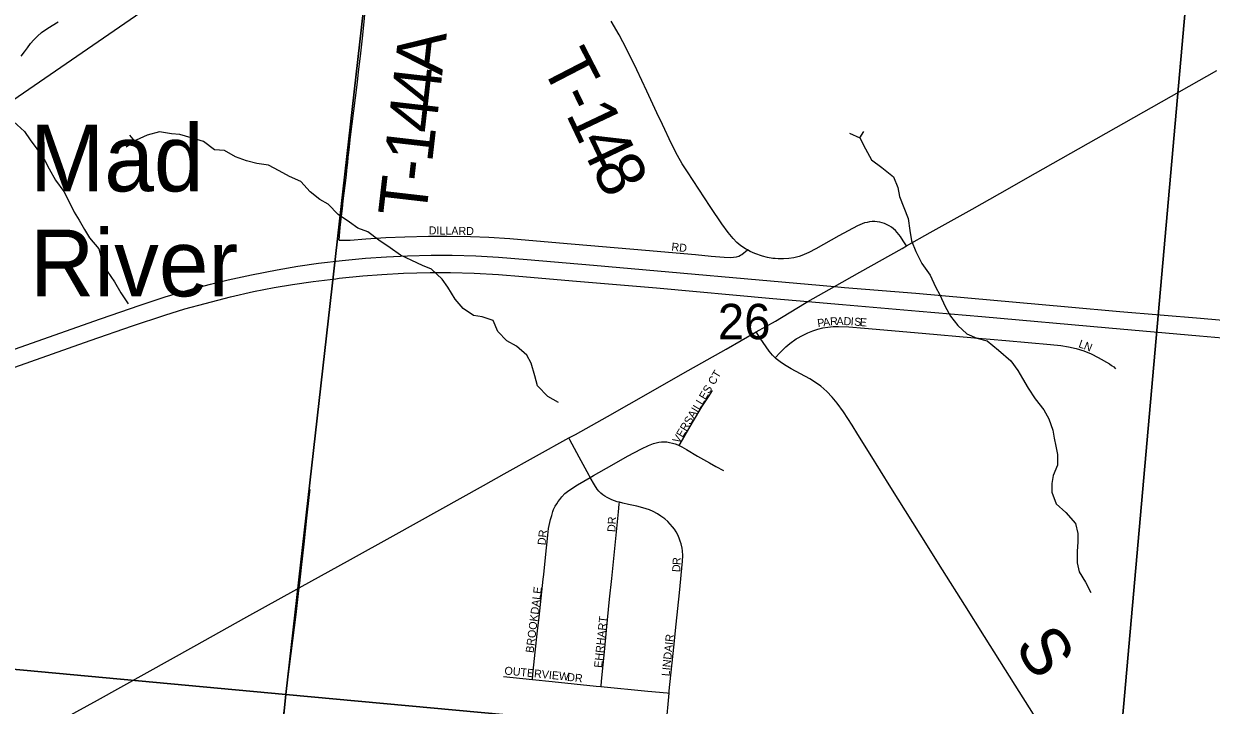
# Model space of a CAD drawing. Extents: x 1410790 to 1770854, y 566777 to 831614.
# Drawn here: x 1569266 to 1576682, y 690045 to 694302 of the extents above; entities that cross this region are included whole.
import ezdxf

# ---------------------------------------------------------------- set-up
doc = ezdxf.new("R2010")
doc.units = 0
for name, color, linetype in [('GM_X_County_Road', 7, 'Continuous'), ('GM_X_County_Road_Text', 7, 'Continuous'), ('GM_X_Interstate_Route', 7, 'Continuous'), ('GM_X_Minor_River', 7, 'Continuous'), ('GM_X_Rail_Line', 7, 'Continuous'), ('GM_X_Section', 7, 'Continuous'), ('GM_X_Section_Text', 7, 'Continuous'), ('GM_X_Township_Road', 7, 'Continuous'), ('GM_X_Township_Road_Text', 7, 'Continuous'), ('GM_X_Township_Subdivision', 7, 'Continuous'), ('GM_X_Township_Subdivision_Text', 7, 'Continuous'), ('GM_X_Unincorporated_Text', 7, 'Continuous')]:
    doc.layers.add(name, color=color, linetype=linetype)

msp = doc.modelspace()

# ---------------------------------------------------------------- linework, layer by layer
at = {"layer": 'GM_X_County_Road'}
for points in [[(1574780, 692914.2), (1574926, 692999.1), (1575188.7, 693144.6), (1575362.1, 693242), (1575585.2, 693368.9), (1575853.5, 693521.1), (1576718.1, 694010)], [(1573840.9, 692376.9), (1573960.6, 692445.3), (1574142.8, 692554.9), (1574163.1, 692566.5), (1574329.1, 692660.9), (1574486.8, 692750.6), (1574752.6, 692898.3), (1574780, 692914.2)], [(1572671.2, 691714.9), (1572711.2, 691737.2), (1572911.6, 691849.4), (1573183.1, 692002.7), (1573382.7, 692116.4), (1573653.8, 692270), (1573840.9, 692376.9)], [(1573959.5, 692215.4), (1573942.1, 692232.5), (1573921.1, 692257.2), (1573901.7, 692283.3), (1573866.1, 692338.1), (1573840.9, 692376.9)], [(1574475.2, 691736.7), (1574438.9, 691795.1), (1574385.6, 691878), (1574347.1, 691931.6), (1574315.7, 691969.9), (1574280.8, 692005.3), (1574243.1, 692037.6), (1574216.5, 692057.2), (1574174.6, 692083.8), (1574058.8, 692145.8), (1574016.8, 692170.8), (1573990.2, 692189.3), (1573965.1, 692209.8), (1573959.5, 692215.4)], [(1577398.1, 686911.4), (1577216.4, 687207), (1576967.8, 687612.6), (1576805.6, 687878.7), (1576722.7, 688020.2), (1576639.7, 688161.8), (1576546.4, 688316.3), (1576371.6, 688613.1), (1576192.3, 688926.4), (1576084.4, 689110.4), (1575976.9, 689294.6), (1575813.4, 689579), (1575734.1, 689722.4), (1575684.6, 689807.6), (1575572.4, 689989.1), (1575458.8, 690169.7), (1575267, 690475.2), (1575143.9, 690669.2), (1575004.5, 690891.5), (1574865.3, 691114), (1574681.8, 691405.4), (1574551.4, 691614.1), (1574475.2, 691736.7)], [(1570986.3, 690778.7), (1571306.1, 690955.3), (1571572.7, 691104.1), (1571865.5, 691266.2), (1572137.5, 691418.4), (1572266.6, 691490.2), (1572671.2, 691714.9)], [(1567625, 688858.7), (1567850, 688998.4), (1567989.6, 689084.7), (1568144.1, 689178.1), (1568299.5, 689269.7), (1568440.6, 689353.3), (1568700.9, 689505.4), (1568790.4, 689555.6), (1569124.2, 689743.2), (1569597.6, 690005), (1569726.3, 690076.7), (1570329, 690412.1), (1570659.2, 690597.4), (1570972.5, 690771), (1570986.3, 690778.7)]]:
    msp.add_lwpolyline(points, dxfattribs=at)
at = {"layer": 'GM_X_Interstate_Route'}
for points in [[(1569064, 692219.5), (1569744.5, 692459.6), (1569992.6, 692545), (1570148.5, 692595.4), (1570289.9, 692637.5), (1570432.2, 692676.1), (1570543.6, 692703.3), (1570687.7, 692734.7), (1570848.6, 692765.6), (1570977.9, 692787.4), (1571107.7, 692806), (1571254.1, 692823.2), (1571401, 692836.9), (1571531.7, 692846.3), (1571662.7, 692852.5), (1571810.1, 692855.9), (1571941.2, 692855.6), (1572088.6, 692851.6), (1572231.7, 692844.2), (1572409.7, 692830.4), (1572824.1, 692794.4), (1574329.1, 692660.9), (1574392.3, 692655.2), (1574837.6, 692618.4), (1575788.2, 692534), (1576112.1, 692505.6), (1576614.9, 692462.4), (1577223.3, 692408.3)], [(1565897.8, 690997.3), (1566031.1, 691042.2), (1566215.3, 691104.9), (1566509.2, 691208.6), (1566865.5, 691332.6), (1567176.9, 691443.6), (1567337.3, 691499.4), (1567453.2, 691539.7), (1567731.1, 691639.2), (1568288.6, 691833.6), (1568938.3, 692062), (1569681, 692322.5), (1569944.3, 692414.4), (1570146.7, 692481.7), (1570272.2, 692520.4), (1570398.6, 692555.7), (1570557.8, 692595.8), (1570701.8, 692628.6), (1570830.5, 692654.7), (1570943.7, 692674.4), (1571073.7, 692693), (1571215, 692709.8)], [(1571215, 692709.8), (1571236.7, 692712.3), (1571383.6, 692726.9), (1571501.9, 692736.2), (1571637.2, 692743.6), (1571804.2, 692748.9), (1571931, 692748.9), (1572079, 692744.6), (1572230.2, 692736.2), (1572383.6, 692723.6), (1572694, 692697.1), (1573216.9, 692652.1), (1573944.5, 692585.1), (1574163.1, 692566.5), (1574378.9, 692548.1), (1574857.7, 692506.8), (1575249.8, 692473), (1576043.6, 692402.2), (1576609.1, 692353.6), (1577422.9, 692282.8)]]:
    msp.add_lwpolyline(points, dxfattribs=at)
at = {"layer": 'GM_X_Minor_River'}
for points in [[(1569202.3, 693691.3), (1569269.8, 693628.3), (1569305.2, 693577.8), (1569348.7, 693521.1), (1569397.9, 693448.4), (1569425.3, 693395.9), (1569464.6, 693325.3), (1569515.9, 693254.5), (1569555, 693177.8), (1569580.5, 693125.4), (1569611.9, 693074.9), (1569645.3, 693016.4), (1569676.8, 692965.9), (1569734.1, 692897), (1569753.3, 692826.6), (1569786.5, 692756.1), (1569831.8, 692689.4), (1569873.1, 692620.7), (1569918.4, 692552)], [(1572606.3, 691936.8), (1572538.6, 691973.7), (1572475.3, 692040.6), (1572458, 692102.9), (1572434.9, 692181.4), (1572407.4, 692231.8), (1572343.9, 692288.7), (1572282.2, 692321.5), (1572226.7, 692380.3), (1572197.5, 692448.8), (1572129.6, 692471.7), (1572075.5, 692480.3), (1572009.9, 692523.2), (1571960.5, 692581.9), (1571915.3, 692656.6), (1571879.8, 692707.2), (1571812.4, 692770.1), (1571756.5, 692792.8), (1571690.7, 692823.7), (1571618.9, 692856.6), (1571555.3, 692903.4), (1571483.6, 692950.4), (1571414.1, 693003.3), (1571352.2, 693026.1), (1571300.5, 693062.8), (1571228.9, 693109.8), (1571167.5, 693174.7), (1571115.7, 693205.3), (1571054.1, 693252.2), (1570996.8, 693317), (1570925, 693347.9), (1570861.2, 693382.8), (1570795.5, 693419.6), (1570721.4, 693428.5), (1570657.4, 693445.3), (1570589.5, 693470.2), (1570519.8, 693511.1), (1570457.7, 693513.9), (1570388.1, 693566.8), (1570312.2, 693589.8), (1570240.3, 693610.7), (1570188.2, 693615.3), (1570114.1, 693626.2), (1570037.7, 693607.1), (1569969.1, 693575.8), (1569906.3, 693530.5)], [(1569960.3, 693569.5), (1569929.3, 693606.4)], [(1574422.1, 693619.4), (1574487.9, 693588.6), (1574523.1, 693520), (1574560.4, 693451.4), (1574626, 693404.5), (1574697.5, 693345.5), (1574724.7, 693279.1), (1574736.1, 693222.8), (1574763.3, 693154.3), (1574788.5, 693085.9), (1574799.7, 693011.6), (1574810.9, 692945.3), (1574838.1, 692878.8), (1574875.3, 692804.2), (1574926.6, 692731.4), (1574959.8, 692658.9), (1574987.2, 692608.5), (1575020.4, 692535.9), (1575053.8, 692475.4), (1575099.2, 692416.7), (1575156.7, 692365.9), (1575218.6, 692339.1), (1575282.5, 692322.3), (1575354, 692263.4), (1575431.4, 692196.3), (1575474.8, 692135.7), (1575504.3, 692085.2), (1575539.6, 692026.7), (1575582.9, 691960), (1575636.2, 691891.2), (1575667.6, 691834.7), (1575692.8, 691764.2), (1575700.3, 691714), (1575711.7, 691663.8), (1575723, 691611.5), (1575722.2, 691545.4), (1575695.4, 691479.6), (1575686.7, 691429.5), (1575686.1, 691375.4), (1575713.2, 691302.9), (1575774.8, 691250.1), (1575834.1, 691181.2), (1575849.3, 691116.9), (1575848.7, 691062.8), (1575844, 691006.7), (1575845.1, 690934.6), (1575858.4, 690878.3), (1575897.7, 690813.7), (1575931, 690749.1)], [(1574487.9, 693588.6), (1574512.2, 693628.2)]]:
    msp.add_lwpolyline(points, dxfattribs=at)
at = {"layer": 'GM_X_Rail_Line'}
msp.add_lwpolyline([(1566461.5, 691939.2), (1566535.6, 691994), (1566965.6, 692290.6), (1567537.6, 692686.9), (1568358.8, 693250.7), (1569062.2, 693734.1), (1570596.8, 694788.8), (1570975.5, 695026.2), (1571255.9, 695189), (1571480.7, 695309.8), (1571711.6, 695420.8), (1571981.1, 695537.8), (1572651.6, 695815.7), (1573333.7, 696096.8), (1573950.9, 696351.7), (1574452.3, 696555.2), (1574606, 696608.9), (1574749.8, 696652.4), (1575011.6, 696727), (1575201.1, 696790), (1575353.1, 696845.4), (1575556.5, 696930.7)], dxfattribs=at)
at = {"layer": 'GM_X_Section'}
for points in [[(1566088.2, 695901.2), (1571502.9, 695403.2), (1570902.9, 690112), (1565558.1, 690607)], [(1571502.9, 695403.2), (1576570.4, 694950.7), (1576099.9, 689633.4), (1570902.9, 690112)], [(1576570.4, 694950.7), (1581992.1, 694512.5), (1581423.5, 689188.8), (1576099.9, 689633.4)], [(1565558.1, 690607), (1570902.9, 690112), (1570366.9, 684817.2), (1565148.5, 685333.7), (1565032.7, 685345.6)], [(1570902.9, 690112), (1576099.9, 689633.4), (1575620.6, 684378.1), (1570438.7, 684810.1), (1570366.9, 684817.2)]]:
    msp.add_lwpolyline(points, close=True, dxfattribs=at)
at = {"layer": 'GM_X_Township_Road'}
for points in [[(1571236.4, 692950.9), (1571242.9, 693030.3), (1571250.4, 693100.3), (1571256.1, 693148.6), (1571261.7, 693196.9), (1571267.2, 693244), (1571272.9, 693292.2), (1571280.7, 693356.1), (1571284.1, 693387.2), (1571286, 693402.4), (1571287.7, 693418.7), (1571289.5, 693434.5), (1571293, 693466.7), (1571294.8, 693482.5), (1571298.1, 693514.7), (1571307.4, 693595.4), (1571338.6, 693839.3), (1571349.9, 693937.2), (1571357.5, 694002.3), (1571369, 694099.8), (1571384, 694230.1), (1571405.2, 694442.3)], [(1569249.9, 694100), (1569269.9, 694126.2), (1569289.1, 694152.4), (1569308.9, 694178), (1569330, 694202.6), (1569352.7, 694225.6), (1569377.3, 694246.6), (1569416.6, 694275.5), (1569480.7, 694314.7)], [(1573557.3, 693153.6), (1573552.5, 693160.7), (1573410.4, 693376.3), (1573378.2, 693427.8), (1573348.7, 693479.8), (1573311.6, 693553), (1573254.3, 693672.1), (1573219.5, 693746.3), (1573157, 693880.3), (1573094.2, 694013.9), (1573030, 694146.5), (1572983.9, 694233.1), (1572935.3, 694318.6)], [(1573785.4, 692889.4), (1573772.7, 692896.4), (1573745.4, 692915.5), (1573719.8, 692936.7), (1573696.1, 692960.1), (1573664.5, 692998.3), (1573625.8, 693051.6), (1573557.3, 693153.6)], [(1574780, 692914.2), (1574758.8, 692946.2), (1574740.8, 692973.5), (1574731.2, 692986.4), (1574720.8, 692998.7), (1574709.6, 693010.3), (1574697.7, 693021), (1574685, 693030.8), (1574671.5, 693039.4), (1574657.4, 693047), (1574642.7, 693053.4), (1574627.6, 693058.6), (1574612.1, 693062.5), (1574596.4, 693065), (1574580.4, 693066.1), (1574564.4, 693065.9), (1574548.5, 693064.4), (1574532.7, 693061.6), (1574517.2, 693057.6), (1574501.9, 693052.5), (1574472.3, 693039.7), (1574357.1, 692977.4), (1574213.9, 692896.7), (1574169.9, 692874.1), (1574124.5, 692854), (1574108.8, 692848.5), (1574076.3, 692840.4), (1574043.4, 692835.8), (1574010.3, 692833.7), (1573977.1, 692833.8), (1573959.9, 692835)], [(1573959.9, 692835), (1573943.9, 692836.1), (1573911.1, 692841.5), (1573878.9, 692850), (1573832.1, 692866.7), (1573801.8, 692880.3), (1573785.4, 692889.4)], [(1570986.3, 690778.7), (1570990.3, 690807.1), (1571000.9, 690904.7), (1571016.3, 691051.5), (1571034.1, 691214.5), (1571051.1, 691361), (1571054, 691393.6)], [(1570757.3, 688669.5), (1570793.1, 689032.3), (1570816.5, 689260.7), (1570831.4, 689440), (1570850.2, 689618), (1570864, 689751.4), (1570872.3, 689847), (1570892.2, 690009.6), (1570915.8, 690205), (1570947.4, 690449), (1570967.8, 690611.6), (1570981.1, 690742.2), (1570986.3, 690778.7)]]:
    msp.add_lwpolyline(points, dxfattribs=at)
at = {"layer": 'GM_X_Township_Subdivision'}
for points in [[(1571236.4, 692950.9), (1571261, 692950.2), (1571282.8, 692950.2), (1571304.5, 692950.9), (1571402.5, 692958.8), (1571528.3, 692967.1), (1571646.6, 692972), (1571793.8, 692975.6), (1571908.5, 692975.8), (1572055.8, 692973.6), (1572170.3, 692969), (1572301, 692960.2), (1572611.3, 692934.2), (1573150.1, 692887.5), (1573460.3, 692860.4), (1573558.3, 692851.1), (1573640.3, 692845.1), (1573680.4, 692843), (1573697.7, 692844.1), (1573718, 692847.1), (1573732.4, 692851.2), (1573741.8, 692855.7), (1573750.3, 692861.1), (1573763.8, 692871.4), (1573773.7, 692879.9), (1573785.4, 692889.4)], [(1573959.5, 692215.4), (1573990.9, 692247.9), (1574025.3, 692283.5), (1574049.9, 692305.6), (1574090.5, 692333.3), (1574133.3, 692357.6), (1574162.9, 692371.6), (1574193.4, 692383.6), (1574224.6, 692393.8), (1574256.3, 692402), (1574288.6, 692407.7), (1574321.3, 692410.7), (1574354, 692411.4), (1574419.6, 692408.3), (1574517.6, 692400.2), (1574877, 692368.9), (1575203.7, 692339.7), (1575399.8, 692323.5), (1575677.4, 692298.9), (1575742.6, 692292.1), (1575791.2, 692284.6), (1575839.2, 692273.8), (1575886.1, 692259), (1575931.6, 692240.3), (1575975.5, 692218.2), (1576046.4, 692177), (1576060.2, 692168.3), (1576073.3, 692158.6), (1576084.3, 692146.5)], [(1573359.6, 691667.9), (1573365.3, 691677.7), (1573442.6, 691811.8), (1573500, 691908.3), (1573545.9, 691976.9), (1573568.1, 692012)], [(1572803.6, 691468.1), (1572797, 691479.6), (1572733.8, 691595), (1572677.5, 691702.8), (1572671.2, 691714.9)], [(1572803.6, 691468.1), (1572823.6, 691479.9), (1572937.8, 691544.4), (1573037.5, 691600.4), (1573123.4, 691647.1), (1573167.8, 691668.4), (1573198.8, 691680.2), (1573215, 691684.7), (1573231.4, 691688.2), (1573248.1, 691690.1), (1573264.9, 691690.7), (1573281.6, 691689.8), (1573298.3, 691687.3), (1573316.9, 691683.2), (1573334.6, 691678.1), (1573350.6, 691672.2), (1573359.6, 691667.9)], [(1573359.6, 691667.9), (1573376.2, 691659), (1573405.1, 691642.8), (1573474.8, 691600.6), (1573549.6, 691558.3), (1573589.3, 691536.6), (1573635.5, 691512)], [(1572443.2, 690206.4), (1572444.3, 690218), (1572452.2, 690297.2), (1572460.8, 690377.6), (1572475.4, 690509.1), (1572485.7, 690594.3), (1572510.7, 690833.3), (1572514.3, 690862.2), (1572527, 690988.6), (1572536.3, 691086.4), (1572544.2, 691149.1), (1572555.2, 691205.7), (1572563.1, 691231.3), (1572570.4, 691255.7), (1572575.3, 691268.7), (1572585.1, 691288), (1572594.6, 691303.6), (1572603, 691316.8), (1572613.6, 691331.2), (1572627, 691347.6), (1572645.3, 691367.1), (1572670.9, 691386), (1572724.9, 691421.6), (1572803.6, 691468.1)], [(1572986, 691312.9), (1572972.4, 691316.2), (1572939.2, 691327.6), (1572909.5, 691341.8), (1572895.4, 691350.2), (1572882, 691359.8), (1572869.6, 691370.4), (1572858.2, 691382.3), (1572847.9, 691395.1), (1572829.7, 691422.5), (1572803.6, 691468.1)], [(1572870.7, 690161.7), (1572871.3, 690168.3), (1572875.4, 690215.4), (1572892.8, 690378.9), (1572905.9, 690514), (1572924.6, 690708.7), (1572938.5, 690836.8), (1572980.3, 691253.3), (1572984.9, 691301.7), (1572986, 691312.9)], [(1573296.2, 690121), (1573297.5, 690135.2), (1573325.8, 690408.4), (1573340, 690550.6), (1573361.2, 690746.7), (1573379.4, 690944.3), (1573381.2, 690981), (1573379.8, 691009.3), (1573377.2, 691026.2), (1573371.9, 691053.6), (1573366.5, 691070.4), (1573359.5, 691089), (1573351.9, 691109), (1573341.3, 691128.5), (1573330.7, 691144), (1573317.9, 691159.9), (1573303.7, 691176.7), (1573287.7, 691193.1), (1573270.4, 691208.6), (1573245.6, 691227.2), (1573224.4, 691240.9), (1573197.8, 691254.7), (1573174.8, 691264.9), (1573153.1, 691272.4), (1573131.9, 691279), (1573095.5, 691287.9), (1573042.4, 691299.4), (1573008.3, 691307.4), (1572986, 691312.9)], [(1572262.9, 690224.4), (1572443.2, 690206.4)], [(1572443.2, 690206.4), (1572565.3, 690194.2), (1572840.2, 690164.6), (1572870.7, 690161.7)], [(1572870.7, 690161.7), (1573163, 690133.3), (1573284.2, 690122.1), (1573296.2, 690121)], [(1573278, 689916.4), (1573296.2, 690121)]]:
    msp.add_lwpolyline(points, dxfattribs=at)

# ---------------------------------------------------------------- texts
at = {"layer": 'GM_X_County_Road_Text'}
msp.add_text('S', height=300, rotation=302.65883, dxfattribs=at).set_placement((1575449.3, 690414.9))
at = {"layer": 'GM_X_Section_Text'}
msp.add_text('26', height=221, rotation=0.00001, dxfattribs=at).set_placement((1573600.8, 692331.5))
at = {"layer": 'GM_X_Township_Road_Text'}
for s, rotation, p in [('A', 83.58723, (1571878.7, 693976.6)), ('T', 297.33459, (1572493.8, 694045.8)), ('4', 83.5399, (1571858, 693794.1)), ('-', 295.73418, (1572595.9, 693848.4)), ('4', 83.47292, (1571837.2, 693611.6)), ('1', 295.36871, (1572649.2, 693737.9)), ('1', 83.43999, (1571816.2, 693429.3)), ('4', 295.39655, (1572728.4, 693570.8)), ('-', 83.42103, (1571802.2, 693307.9)), ('8', 296.48887, (1572810.4, 693398.2)), ('T', 83.41708, (1571776.5, 693085.3))]:
    msp.add_text(s, height=300, rotation=rotation, dxfattribs=at).set_placement(p)
at = {"layer": 'GM_X_Township_Subdivision_Text'}
for s, rotation, p in [('DILLARD', 359.06005, (1571794.7, 692986.7)), ('RD', 353.9889, (1573309.1, 692885.5)), ('R', 3.48696, (1574303.3, 692417.2)), ('A', 0.1093, (1574342, 692419.6)), ('D', 358.72139, (1574385.7, 692419.7)), ('I', 356.12924, (1574429.1, 692418.8)), ('S', 355.3362, (1574450.9, 692417.3)), ('P', 8.00262, (1574225.9, 692406.4)), ('A', 7.91678, (1574260.7, 692411.3)), ('E', 355.2409, (1574485.9, 692414.4)), ('L', 340.60165, (1575849.7, 692282.9)), ('N', 337.70961, (1575882.3, 692271.5)), ('VERSAILLES CT', 58.84967, (1573357.2, 691675.9)), ('DR', 86.98901, (1572960.6, 691126)), ('DR', 84.29157, (1572524.4, 691042.9)), ('D', 86.58862, (1573365, 690875.4)), ('R', 87.63729, (1573367.7, 690920.3)), ('BROOKDALE', 82.79121, (1572449.6, 690369.9)), ('EHRHART', 84.0342, (1572877, 690276.9)), ('LINDAIR', 83.99058, (1573299, 690224.5)), ('OUTERVIEW', 354.49493, (1572266.3, 690237.3)), ('DR', 353.9889, (1572658, 690197.7))]:
    msp.add_text(s, height=50, rotation=rotation, dxfattribs=at).set_placement(p)
at = {"layer": 'GM_X_Unincorporated_Text'}
for s, p in [('Mad', (1569304.2, 693254.9)), ('River', (1569304.2, 692599.3))]:
    msp.add_text(s, height=417, rotation=0.00001, dxfattribs=at).set_placement(p)

doc.saveas('drawing.dxf')
